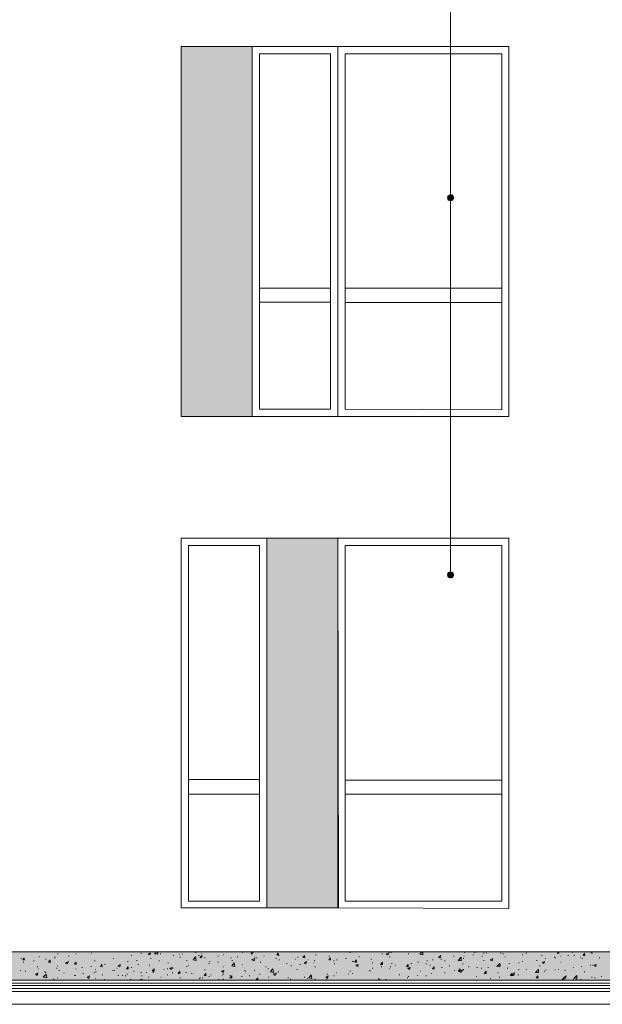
# Model space of a CAD drawing. Header units: millimetres. Extents: x -14047 to 49934, y -21523 to 14989.
# Tile 417 of 580: x 21476 to 21885, y 12448 to 13140. Entities that reach past the tile are written whole.
import ezdxf

# ---------------------------------------------------------------- set-up
doc = ezdxf.new("R2010")
doc.units = ezdxf.units.MM
doc.layers.add('C00-00-00', color=7, linetype='Continuous')
for name, color, linetype, true_color in [('C76-76-76', 7, 'Continuous', 0x767676), ('C98-98-98', 7, 'Continuous', 0x989898), ('C98-9E-A1', 7, 'Continuous', 0x989ea1), ('C9C-9C-9C', 7, 'Continuous', 0x9c9c9c)]:
    doc.layers.add(name, color=color, linetype=linetype, true_color=true_color)

msp = doc.modelspace()

# ---------------------------------------------------------------- hatches: boundary and pattern name
at = {"layer": 'C00-00-00'}
h = msp.add_hatch(color=256, dxfattribs=at)
h.dxf.hatch_style = 2
h.paths.add_polyline_path([(21777.014, 13015.831), (21780.824, 13015.831), (21776.591, 13015.831)])
h = msp.add_hatch(color=256, dxfattribs=at)
h.dxf.hatch_style = 2
h.paths.add_polyline_path([(21776.591, 13015.831), (21780.824, 13015.407), (21776.591, 13015.407)])
h = msp.add_hatch(color=256, dxfattribs=at)
h.dxf.hatch_style = 2
h.paths.add_polyline_path([(21776.591, 13015.831), (21780.824, 13015.831), (21780.824, 13015.407)])
h = msp.add_hatch(color=256, dxfattribs=at)
h.dxf.hatch_style = 2
h.paths.add_polyline_path([(21776.591, 13015.407), (21781.248, 13014.984), (21776.591, 13014.984)])
h = msp.add_hatch(color=256, dxfattribs=at)
h.dxf.hatch_style = 2
h.paths.add_polyline_path([(21776.591, 13015.407), (21781.248, 13015.407), (21781.248, 13014.984)])
h = msp.add_hatch(color=256, dxfattribs=at)
h.dxf.hatch_style = 2
h.paths.add_polyline_path([(21776.591, 13014.984), (21781.248, 13014.561), (21776.591, 13014.561)])
h = msp.add_hatch(color=256, dxfattribs=at)
h.dxf.hatch_style = 2
h.paths.add_polyline_path([(21776.591, 13014.984), (21781.248, 13014.984), (21781.248, 13014.561)])
h = msp.add_hatch(color=256, dxfattribs=at)
h.dxf.hatch_style = 2
h.paths.add_polyline_path([(21776.591, 13014.561), (21781.248, 13014.137), (21776.591, 13014.137)])
h = msp.add_hatch(color=256, dxfattribs=at)
h.dxf.hatch_style = 2
h.paths.add_polyline_path([(21776.591, 13014.561), (21781.248, 13014.561), (21781.248, 13014.137)])
h = msp.add_hatch(color=256, dxfattribs=at)
h.dxf.hatch_style = 2
h.paths.add_polyline_path([(21776.591, 13014.137), (21780.824, 13013.714), (21776.591, 13013.714)])
h = msp.add_hatch(color=256, dxfattribs=at)
h.dxf.hatch_style = 2
h.paths.add_polyline_path([(21776.591, 13014.137), (21781.248, 13014.137), (21780.824, 13013.714)])
h = msp.add_hatch(color=256, dxfattribs=at)
h.dxf.hatch_style = 2
h.paths.add_polyline_path([(21776.591, 13013.714), (21780.824, 13013.291), (21777.014, 13013.291)])
h = msp.add_hatch(color=256, dxfattribs=at)
h.dxf.hatch_style = 2
h.paths.add_polyline_path([(21776.591, 13013.714), (21780.824, 13013.714), (21780.824, 13013.291)])
h = msp.add_hatch(color=256, dxfattribs=at)
h.dxf.hatch_style = 2
h.paths.add_polyline_path([(21777.438, 13016.254), (21780.401, 13016.254), (21777.014, 13016.254)])
h = msp.add_hatch(color=256, dxfattribs=at)
h.dxf.hatch_style = 2
h.paths.add_polyline_path([(21777.014, 13016.254), (21780.824, 13015.831), (21777.014, 13015.831)])
h = msp.add_hatch(color=256, dxfattribs=at)
h.dxf.hatch_style = 2
h.paths.add_polyline_path([(21777.014, 13016.254), (21780.824, 13016.254), (21780.824, 13015.831)])
h = msp.add_hatch(color=256, dxfattribs=at)
h.dxf.hatch_style = 2
h.paths.add_polyline_path([(21777.014, 13013.291), (21780.401, 13012.867), (21777.014, 13012.867)])
h = msp.add_hatch(color=256, dxfattribs=at)
h.dxf.hatch_style = 2
h.paths.add_polyline_path([(21777.014, 13013.291), (21780.824, 13013.291), (21780.401, 13012.867)])
h = msp.add_hatch(color=256, dxfattribs=at)
h.dxf.hatch_style = 2
h.paths.add_polyline_path([(21777.014, 13012.867), (21780.401, 13012.867), (21777.438, 13012.867)])
h = msp.add_hatch(color=256, dxfattribs=at)
h.dxf.hatch_style = 2
h.paths.add_polyline_path([(21777.861, 13016.677), (21780.401, 13016.677), (21777.438, 13016.677)])
h = msp.add_hatch(color=256, dxfattribs=at)
h.dxf.hatch_style = 2
h.paths.add_polyline_path([(21777.438, 13016.677), (21780.401, 13016.254), (21777.438, 13016.254)])
h = msp.add_hatch(color=256, dxfattribs=at)
h.dxf.hatch_style = 2
h.paths.add_polyline_path([(21777.438, 13016.677), (21780.401, 13016.677), (21780.401, 13016.254)])
h = msp.add_hatch(color=256, dxfattribs=at)
h.dxf.hatch_style = 2
h.paths.add_polyline_path([(21777.438, 13012.867), (21779.978, 13012.444), (21777.861, 13012.444)])
h = msp.add_hatch(color=256, dxfattribs=at)
h.dxf.hatch_style = 2
h.paths.add_polyline_path([(21777.438, 13012.867), (21780.401, 13012.867), (21779.978, 13012.444)])
h = msp.add_hatch(color=256, dxfattribs=at)
h.dxf.hatch_style = 2
h.paths.add_polyline_path([(21778.284, 13016.677), (21779.978, 13016.677), (21777.861, 13016.677)])
h = msp.add_hatch(color=256, dxfattribs=at)
h.dxf.hatch_style = 2
h.paths.add_polyline_path([(21777.861, 13012.444), (21779.554, 13012.444), (21778.284, 13012.444)])
h = msp.add_hatch(color=256, dxfattribs=at)
h.dxf.hatch_style = 2
h.paths.add_polyline_path([(21777.861, 13012.444), (21779.978, 13012.444), (21779.554, 13012.444)])
h = msp.add_hatch(color=256, dxfattribs=at)
h.dxf.hatch_style = 2
h.paths.add_polyline_path([(21778.708, 13017.101), (21779.554, 13017.101), (21778.284, 13017.101)])
h = msp.add_hatch(color=256, dxfattribs=at)
h.dxf.hatch_style = 2
h.paths.add_polyline_path([(21778.284, 13017.101), (21779.554, 13016.677), (21778.284, 13016.677)])
h = msp.add_hatch(color=256, dxfattribs=at)
h.dxf.hatch_style = 2
h.paths.add_polyline_path([(21778.284, 13017.101), (21779.554, 13017.101), (21779.554, 13016.677)])
h = msp.add_hatch(color=256, dxfattribs=at)
h.dxf.hatch_style = 2
h.paths.add_polyline_path([(21778.284, 13012.444), (21779.131, 13012.444), (21778.708, 13012.444)])
h = msp.add_hatch(color=256, dxfattribs=at)
h.dxf.hatch_style = 2
h.paths.add_polyline_path([(21778.284, 13012.444), (21779.554, 13012.444), (21779.131, 13012.444)])
h = msp.add_hatch(color=256, dxfattribs=at)
h.dxf.hatch_style = 2
h.paths.add_polyline_path([(21777.014, 12750.824), (21780.824, 12750.401), (21776.591, 12750.401)])
h = msp.add_hatch(color=256, dxfattribs=at)
h.dxf.hatch_style = 2
h.paths.add_polyline_path([(21776.591, 12750.401), (21781.248, 12749.977), (21776.591, 12749.977)])
h = msp.add_hatch(color=256, dxfattribs=at)
h.dxf.hatch_style = 2
h.paths.add_polyline_path([(21776.591, 12750.401), (21780.824, 12750.401), (21781.248, 12749.977)])
h = msp.add_hatch(color=256, dxfattribs=at)
h.dxf.hatch_style = 2
h.paths.add_polyline_path([(21776.591, 12749.977), (21781.248, 12749.554), (21776.591, 12749.554)])
h = msp.add_hatch(color=256, dxfattribs=at)
h.dxf.hatch_style = 2
h.paths.add_polyline_path([(21776.591, 12749.977), (21781.248, 12749.977), (21781.248, 12749.554)])
h = msp.add_hatch(color=256, dxfattribs=at)
h.dxf.hatch_style = 2
h.paths.add_polyline_path([(21776.591, 12749.554), (21781.248, 12749.131), (21776.591, 12749.131)])
h = msp.add_hatch(color=256, dxfattribs=at)
h.dxf.hatch_style = 2
h.paths.add_polyline_path([(21776.591, 12749.554), (21781.248, 12749.554), (21781.248, 12749.131)])
h = msp.add_hatch(color=256, dxfattribs=at)
h.dxf.hatch_style = 2
h.paths.add_polyline_path([(21776.591, 12749.131), (21781.248, 12748.707), (21776.591, 12748.707)])
h = msp.add_hatch(color=256, dxfattribs=at)
h.dxf.hatch_style = 2
h.paths.add_polyline_path([(21776.591, 12749.131), (21781.248, 12749.131), (21781.248, 12748.707)])
h = msp.add_hatch(color=256, dxfattribs=at)
h.dxf.hatch_style = 2
h.paths.add_polyline_path([(21776.591, 12748.707), (21781.248, 12748.707), (21780.824, 12748.707)])
h = msp.add_hatch(color=256, dxfattribs=at)
h.dxf.hatch_style = 2
h.paths.add_polyline_path([(21776.591, 12748.707), (21780.824, 12748.284), (21776.591, 12748.284)])
h = msp.add_hatch(color=256, dxfattribs=at)
h.dxf.hatch_style = 2
h.paths.add_polyline_path([(21776.591, 12748.707), (21780.824, 12748.707), (21780.824, 12748.284)])
h = msp.add_hatch(color=256, dxfattribs=at)
h.dxf.hatch_style = 2
h.paths.add_polyline_path([(21776.591, 12748.284), (21780.824, 12748.284), (21777.014, 12748.284)])
h = msp.add_hatch(color=256, dxfattribs=at)
h.dxf.hatch_style = 2
h.paths.add_polyline_path([(21777.438, 12751.247), (21780.401, 12751.247), (21777.014, 12751.247)])
h = msp.add_hatch(color=256, dxfattribs=at)
h.dxf.hatch_style = 2
h.paths.add_polyline_path([(21777.014, 12751.247), (21780.824, 12750.824), (21777.014, 12750.824)])
h = msp.add_hatch(color=256, dxfattribs=at)
h.dxf.hatch_style = 2
h.paths.add_polyline_path([(21777.014, 12751.247), (21780.401, 12751.247), (21780.824, 12750.824)])
h = msp.add_hatch(color=256, dxfattribs=at)
h.dxf.hatch_style = 2
h.paths.add_polyline_path([(21777.014, 12750.824), (21780.824, 12750.824), (21780.824, 12750.401)])
h = msp.add_hatch(color=256, dxfattribs=at)
h.dxf.hatch_style = 2
h.paths.add_polyline_path([(21777.014, 12748.284), (21780.824, 12747.861), (21777.014, 12747.861)])
h = msp.add_hatch(color=256, dxfattribs=at)
h.dxf.hatch_style = 2
h.paths.add_polyline_path([(21777.014, 12748.284), (21780.824, 12748.284), (21780.824, 12747.861)])
h = msp.add_hatch(color=256, dxfattribs=at)
h.dxf.hatch_style = 2
h.paths.add_polyline_path([(21777.014, 12747.861), (21780.824, 12747.861), (21780.401, 12747.861)])
h = msp.add_hatch(color=256, dxfattribs=at)
h.dxf.hatch_style = 2
h.paths.add_polyline_path([(21777.014, 12747.861), (21780.401, 12747.861), (21777.438, 12747.861)])
h = msp.add_hatch(color=256, dxfattribs=at)
h.dxf.hatch_style = 2
h.paths.add_polyline_path([(21777.861, 12751.671), (21780.401, 12751.247), (21777.438, 12751.247)])
h = msp.add_hatch(color=256, dxfattribs=at)
h.dxf.hatch_style = 2
h.paths.add_polyline_path([(21777.438, 12747.861), (21780.401, 12747.437), (21777.438, 12747.437)])
h = msp.add_hatch(color=256, dxfattribs=at)
h.dxf.hatch_style = 2
h.paths.add_polyline_path([(21777.438, 12747.861), (21780.401, 12747.861), (21780.401, 12747.437)])
h = msp.add_hatch(color=256, dxfattribs=at)
h.dxf.hatch_style = 2
h.paths.add_polyline_path([(21777.438, 12747.437), (21779.978, 12747.437), (21777.861, 12747.437)])
h = msp.add_hatch(color=256, dxfattribs=at)
h.dxf.hatch_style = 2
h.paths.add_polyline_path([(21777.438, 12747.437), (21780.401, 12747.437), (21779.978, 12747.437)])
h = msp.add_hatch(color=256, dxfattribs=at)
h.dxf.hatch_style = 2
h.paths.add_polyline_path([(21778.284, 12751.671), (21779.978, 12751.671), (21777.861, 12751.671)])
h = msp.add_hatch(color=256, dxfattribs=at)
h.dxf.hatch_style = 2
h.paths.add_polyline_path([(21777.861, 12751.671), (21779.978, 12751.671), (21780.401, 12751.247)])
h = msp.add_hatch(color=256, dxfattribs=at)
h.dxf.hatch_style = 2
h.paths.add_polyline_path([(21777.861, 12747.437), (21779.554, 12747.437), (21778.284, 12747.437)])
h = msp.add_hatch(color=256, dxfattribs=at)
h.dxf.hatch_style = 2
h.paths.add_polyline_path([(21777.861, 12747.437), (21779.978, 12747.437), (21779.554, 12747.437)])
h = msp.add_hatch(color=256, dxfattribs=at)
h.dxf.hatch_style = 2
h.paths.add_polyline_path([(21778.708, 12751.671), (21779.554, 12751.671), (21778.284, 12751.671)])
h = msp.add_hatch(color=256, dxfattribs=at)
h.dxf.hatch_style = 2
h.paths.add_polyline_path([(21778.284, 12747.437), (21779.554, 12747.014), (21778.284, 12747.014)])
h = msp.add_hatch(color=256, dxfattribs=at)
h.dxf.hatch_style = 2
h.paths.add_polyline_path([(21778.284, 12747.437), (21779.554, 12747.437), (21779.554, 12747.014)])
h = msp.add_hatch(color=256, dxfattribs=at)
h.dxf.hatch_style = 2
h.paths.add_polyline_path([(21778.284, 12747.014), (21779.131, 12747.014), (21778.708, 12747.014)])
h = msp.add_hatch(color=256, dxfattribs=at)
h.dxf.hatch_style = 2
h.paths.add_polyline_path([(21778.284, 12747.014), (21779.554, 12747.014), (21779.131, 12747.014)])
at = {"layer": 'C98-9E-A1'}
h = msp.add_hatch(color=256, dxfattribs=at)
h.dxf.hatch_style = 2
h.paths.add_polyline_path([(21589.478, 13120.817), (21639.431, 12860.891), (21589.478, 12860.891)])
h = msp.add_hatch(color=256, dxfattribs=at)
h.dxf.hatch_style = 2
h.paths.add_polyline_path([(21589.478, 13120.817), (21639.431, 13120.817), (21639.431, 12860.891)])
h = msp.add_hatch(color=256, dxfattribs=at)
h.dxf.hatch_style = 2
h.paths.add_polyline_path([(21649.591, 12775.377), (21699.544, 12515.451), (21649.591, 12515.451)])
h = msp.add_hatch(color=256, dxfattribs=at)
h.dxf.hatch_style = 2
h.paths.add_polyline_path([(21649.591, 12775.377), (21699.544, 12775.377), (21699.544, 12515.451)])
at = {"layer": 'C9C-9C-9C'}
h = msp.add_hatch(color=256, dxfattribs=at)
h.dxf.hatch_style = 2
h.paths.add_polyline_path([(20584.484, 12484.547), (22216.434, 12464.651), (20584.484, 12464.651)])
h = msp.add_hatch(color=256, dxfattribs=at)
h.dxf.hatch_style = 2
h.paths.add_polyline_path([(20584.484, 12484.547), (22216.434, 12484.547), (22216.434, 12464.651)])

# ---------------------------------------------------------------- linework, layer by layer
at = {"layer": 'C00-00-00', "lineweight": 0}
for points in [[(21778.708, 13708.827), (21778.708, 12750.401)], [(21694.464, 12951.061), (21644.511, 12951.061)], [(21814.691, 12951.061), (21704.624, 12951.061)], [(21694.464, 12941.324), (21644.511, 12941.324)], [(21814.691, 12940.901), (21704.624, 12940.901)], [(21644.511, 12605.621), (21594.558, 12605.621)], [(21814.691, 12605.197), (21704.624, 12605.197)], [(21644.511, 12595.461), (21594.558, 12595.461)], [(21814.691, 12595.461), (21704.624, 12595.461)], [(23585.918, 12464.651), (19018.998, 12464.651)], [(23439.868, 12464.651), (19054.134, 12464.651)], [(23439.868, 12462.534), (19054.134, 12462.534)], [(23439.868, 12460.841), (19054.134, 12460.841)], [(23439.868, 12458.724), (19054.134, 12458.724)], [(23439.868, 12456.607), (19054.134, 12456.607)]]:
    msp.add_lwpolyline(points, dxfattribs=at)
for points in [[(21589.478, 13120.817), (21589.478, 12860.891), (21639.431, 12860.891), (21639.431, 13120.817)], [(21639.431, 13120.817), (21639.431, 12860.891), (21699.544, 12860.891), (21699.544, 13120.817)], [(21644.511, 13115.737), (21644.511, 12865.971), (21694.464, 12865.971), (21694.464, 13115.737)], [(21699.544, 13120.817), (21699.544, 12860.891), (21819.771, 12860.891), (21819.771, 13120.817)], [(21704.624, 13115.737), (21814.691, 13115.737), (21814.691, 12865.547), (21704.624, 12865.971)], [(21780.824, 13014.561), (21780.401, 13016.254), (21778.708, 13016.677), (21777.014, 13016.254), (21776.591, 13014.561), (21777.014, 13012.867), (21778.708, 13012.444), (21780.401, 13012.867)], [(21589.478, 12775.377), (21589.478, 12515.451), (21649.591, 12515.451), (21649.591, 12775.377)], [(21699.968, 12515.451), (21649.591, 12515.451), (21649.591, 12775.377), (21699.544, 12775.377)], [(21699.544, 12775.377), (21819.771, 12775.377), (21819.771, 12515.027), (21699.544, 12515.451)], [(21594.558, 12770.297), (21594.558, 12520.107), (21644.511, 12520.107), (21644.511, 12770.297)], [(21704.624, 12770.297), (21704.624, 12520.107), (21814.691, 12520.107), (21814.691, 12770.297)], [(21780.824, 12749.554), (21780.401, 12751.247), (21778.708, 12751.671), (21777.014, 12751.247), (21776.591, 12749.554), (21777.014, 12747.861), (21778.708, 12747.437), (21780.401, 12747.861)], [(20584.484, 12484.547), (20584.484, 12464.651), (22216.434, 12464.651), (22216.434, 12484.547)]]:
    msp.add_lwpolyline(points, close=True, dxfattribs=at)
at = {"layer": 'C76-76-76', "lineweight": 0}
msp.add_lwpolyline([(20584.484, 13611.884), (20584.484, 12447.717), (22216.434, 12447.717), (22216.434, 13611.884)], close=True, dxfattribs=at)
at = {"layer": 'C98-98-98', "lineweight": 0}
for points in [[(21530.634, 12484.547), (21531.058, 12484.547)], [(21531.058, 12484.547), (21531.481, 12484.547)], [(21532.751, 12484.547), (21533.174, 12484.547)], [(21547.568, 12484.547), (21547.991, 12484.547)], [(21570.851, 12483.277), (21572.121, 12484.547)], [(21572.968, 12482.854), (21572.544, 12484.547)], [(21638.584, 12483.701), (21639.008, 12484.547)], [(21639.854, 12483.701), (21639.854, 12484.547)], [(21697.004, 12484.547), (21697.428, 12484.547)], [(21697.851, 12484.547), (21698.274, 12484.547)], [(21698.274, 12484.547), (21698.698, 12484.547)], [(21757.118, 12482.854), (21758.811, 12484.547)], [(21759.234, 12482.431), (21759.234, 12484.547)], [(21761.774, 12484.547), (21762.198, 12484.547)], [(21853.638, 12483.701), (21854.061, 12484.547)], [(21854.908, 12483.701), (21854.908, 12484.547)], [(21865.491, 12484.547), (21865.914, 12484.547)], [(21865.491, 12484.547), (21865.914, 12484.547)], [(21476.871, 12479.891), (21477.294, 12479.891)], [(21478.141, 12479.044), (21478.988, 12480.314)], [(21478.141, 12479.044), (21479.411, 12479.044)], [(21479.411, 12479.044), (21478.988, 12480.314)], [(21485.761, 12478.197), (21486.184, 12478.197)], [(21489.571, 12481.161), (21489.994, 12481.161)], [(21494.228, 12479.467), (21494.651, 12479.467)], [(21496.344, 12477.351), (21497.191, 12479.044)], [(21497.614, 12477.351), (21497.191, 12479.044)], [(21500.578, 12480.737), (21501.001, 12480.737)], [(21500.578, 12480.314), (21501.001, 12480.314)], [(21502.694, 12483.277), (21503.118, 12483.277)], [(21508.198, 12476.927), (21510.314, 12477.774)], [(21509.468, 12476.081), (21510.314, 12477.774)], [(21510.314, 12481.584), (21510.738, 12481.584)], [(21515.394, 12483.277), (21515.818, 12483.277)], [(21526.401, 12483.701), (21526.824, 12483.701)], [(21528.518, 12478.197), (21528.941, 12478.197)], [(21541.641, 12479.891), (21542.064, 12479.891)], [(21551.801, 12477.774), (21552.224, 12477.774)], [(21554.341, 12482.007), (21554.764, 12482.007)], [(21558.151, 12478.621), (21558.574, 12478.621)], [(21561.114, 12483.701), (21561.538, 12483.701)], [(21566.194, 12483.277), (21567.888, 12483.701)], [(21566.194, 12483.277), (21567.464, 12482.431)], [(21567.464, 12482.431), (21567.888, 12483.701)], [(21567.464, 12483.701), (21567.888, 12483.701)], [(21567.888, 12479.891), (21568.311, 12479.891)], [(21570.851, 12483.277), (21572.968, 12482.854)], [(21573.814, 12478.197), (21574.238, 12478.197)], [(21574.661, 12483.277), (21575.084, 12483.277)], [(21583.974, 12482.007), (21584.398, 12482.007)], [(21588.208, 12482.854), (21588.631, 12482.854)], [(21588.631, 12480.737), (21589.054, 12480.737)], [(21590.324, 12482.854), (21590.748, 12482.854)], [(21593.288, 12478.621), (21593.711, 12478.621)], [(21597.944, 12479.044), (21599.638, 12481.161)], [(21597.944, 12479.044), (21600.061, 12478.621)], [(21599.638, 12484.124), (21600.061, 12484.124)], [(21600.061, 12478.621), (21599.638, 12481.161)], [(21601.754, 12482.007), (21602.178, 12482.007)], [(21602.601, 12481.161), (21604.294, 12482.007)], [(21602.601, 12481.161), (21603.871, 12480.314)], [(21603.448, 12483.277), (21603.871, 12483.277)], [(21603.871, 12480.314), (21604.294, 12482.007)], [(21605.988, 12480.314), (21606.411, 12480.314)], [(21609.374, 12477.774), (21609.798, 12477.774)], [(21615.301, 12481.584), (21615.724, 12481.584)], [(21619.111, 12482.431), (21619.534, 12482.431)], [(21624.191, 12480.314), (21624.614, 12480.314)], [(21625.038, 12478.621), (21625.461, 12478.621)], [(21628.848, 12481.161), (21629.271, 12481.161)], [(21632.234, 12484.124), (21632.658, 12484.124)], [(21638.584, 12483.701), (21639.854, 12483.701)], [(21639.008, 12482.854), (21639.431, 12482.854)], [(21639.008, 12479.044), (21641.124, 12479.891)], [(21639.431, 12479.044), (21640.701, 12478.197)], [(21640.701, 12478.197), (21641.124, 12479.891)], [(21641.124, 12480.737), (21641.548, 12480.737)], [(21642.394, 12480.314), (21642.818, 12480.314)], [(21647.474, 12481.584), (21647.898, 12481.584)], [(21655.941, 12479.891), (21656.364, 12479.891)], [(21656.788, 12482.431), (21657.634, 12483.701)], [(21656.788, 12482.431), (21658.058, 12482.007)], [(21657.211, 12482.854), (21657.634, 12482.854)], [(21658.058, 12482.007), (21657.634, 12483.701)], [(21658.058, 12479.044), (21658.481, 12479.044)], [(21669.488, 12479.467), (21669.911, 12479.467)], [(21671.181, 12480.737), (21671.604, 12480.737)], [(21674.991, 12480.737), (21676.261, 12482.007)], [(21674.991, 12480.737), (21676.261, 12480.314)], [(21676.261, 12480.314), (21675.838, 12482.007)], [(21675.838, 12476.927), (21677.531, 12477.774)], [(21677.108, 12476.081), (21677.531, 12477.774)], [(21678.378, 12479.044), (21678.801, 12479.044)], [(21683.034, 12478.621), (21683.458, 12478.621)], [(21683.881, 12482.431), (21684.304, 12482.431)], [(21693.194, 12481.584), (21693.618, 12481.584)], [(21693.194, 12479.044), (21694.464, 12480.314)], [(21693.194, 12479.044), (21694.464, 12479.044)], [(21694.464, 12479.044), (21694.041, 12480.314)], [(21696.581, 12478.197), (21697.004, 12478.197)], [(21698.698, 12479.044), (21699.121, 12479.044)], [(21705.048, 12479.891), (21705.471, 12479.891)], [(21708.011, 12484.124), (21708.434, 12484.124)], [(21709.704, 12477.774), (21710.128, 12477.774)], [(21710.128, 12477.774), (21710.551, 12477.774)], [(21711.398, 12477.351), (21712.668, 12479.044)], [(21712.668, 12477.351), (21712.244, 12479.044)], [(21714.361, 12481.161), (21714.784, 12481.161)], [(21722.828, 12479.467), (21723.251, 12479.467)], [(21730.448, 12483.277), (21730.871, 12483.277)], [(21733.411, 12483.277), (21735.528, 12483.701)], [(21733.411, 12483.277), (21734.681, 12482.431)], [(21734.681, 12482.431), (21735.528, 12484.124)], [(21735.951, 12481.161), (21736.374, 12481.161)], [(21736.798, 12484.124), (21737.221, 12484.124)], [(21749.074, 12483.277), (21749.498, 12483.277)], [(21757.118, 12482.854), (21759.234, 12482.431)], [(21762.198, 12478.197), (21762.621, 12478.197)], [(21766.008, 12479.044), (21766.431, 12479.044)], [(21770.241, 12481.161), (21771.934, 12482.007)], [(21770.241, 12481.161), (21771.511, 12480.314)], [(21771.511, 12480.314), (21771.934, 12482.007)], [(21771.934, 12479.467), (21772.358, 12479.467)], [(21774.474, 12478.197), (21774.898, 12478.197)], [(21780.824, 12481.584), (21781.248, 12481.584)], [(21784.211, 12478.621), (21786.328, 12480.737)], [(21784.211, 12478.621), (21786.328, 12478.197)], [(21786.328, 12478.197), (21786.328, 12480.737)], [(21787.598, 12479.891), (21788.021, 12479.891)], [(21788.021, 12481.584), (21788.444, 12481.584)], [(21788.444, 12484.124), (21788.868, 12484.124)], [(21794.371, 12482.431), (21794.794, 12482.431)], [(21795.641, 12484.124), (21796.064, 12484.124)], [(21800.721, 12481.584), (21801.144, 12481.584)], [(21801.991, 12483.701), (21802.414, 12483.701)], [(21801.991, 12478.621), (21802.414, 12478.621)], [(21803.684, 12483.701), (21804.108, 12483.701)], [(21806.648, 12479.044), (21808.341, 12479.891)], [(21806.648, 12479.044), (21807.918, 12478.197)], [(21807.918, 12478.197), (21808.341, 12479.891)], [(21813.844, 12483.701), (21814.268, 12483.701)], [(21815.538, 12483.277), (21815.961, 12483.277)], [(21816.808, 12481.161), (21817.231, 12481.161)], [(21829.084, 12482.431), (21829.508, 12482.431)], [(21829.084, 12477.774), (21829.508, 12477.774)], [(21831.624, 12483.701), (21832.048, 12483.701)], [(21839.244, 12478.621), (21839.668, 12478.621)], [(21842.631, 12482.007), (21843.054, 12482.007)], [(21843.054, 12476.927), (21844.748, 12477.774)], [(21844.324, 12476.504), (21844.748, 12477.774)], [(21845.171, 12479.891), (21845.594, 12479.891)], [(21851.521, 12480.737), (21851.944, 12480.737)], [(21852.368, 12480.314), (21852.791, 12480.314)], [(21853.638, 12483.701), (21854.908, 12483.701)], [(21856.178, 12481.584), (21856.601, 12481.584)], [(21861.258, 12482.007), (21861.681, 12482.007)], [(21864.221, 12484.124), (21864.644, 12484.124)], [(21865.491, 12482.007), (21865.914, 12482.007)], [(21869.724, 12480.737), (21870.148, 12480.737)], [(21870.994, 12479.891), (21871.418, 12479.891)], [(21871.841, 12482.007), (21873.111, 12483.701)], [(21871.841, 12482.007), (21873.111, 12482.007)], [(21873.111, 12482.007), (21872.688, 12483.701)], [(21877.344, 12484.124), (21877.768, 12484.124)], [(21877.768, 12483.701), (21878.191, 12483.701)], [(21878.191, 12483.701), (21878.614, 12483.701)], [(21883.271, 12480.314), (21883.694, 12480.314)], [(21476.448, 12471.424), (21476.871, 12471.424)], [(21478.564, 12477.351), (21478.988, 12477.351)], [(21479.834, 12471.001), (21480.258, 12471.001)], [(21488.301, 12473.964), (21488.724, 12473.964)], [(21489.148, 12472.694), (21489.571, 12472.694)], [(21493.381, 12470.577), (21493.804, 12470.577)], [(21496.344, 12477.351), (21497.614, 12477.351)], [(21501.848, 12473.117), (21502.271, 12473.117)], [(21502.271, 12474.811), (21502.694, 12474.811)], [(21503.541, 12471.424), (21503.964, 12471.424)], [(21508.198, 12476.927), (21509.468, 12476.081)], [(21514.548, 12476.081), (21515.818, 12477.351)], [(21514.548, 12476.081), (21515.818, 12475.657)], [(21515.818, 12475.657), (21515.394, 12477.351)], [(21515.394, 12476.504), (21515.818, 12476.504)], [(21515.394, 12472.694), (21515.818, 12472.694)], [(21519.628, 12473.541), (21520.051, 12473.541)], [(21525.978, 12474.387), (21526.401, 12474.387)], [(21528.941, 12472.271), (21529.364, 12472.271)], [(21529.364, 12470.577), (21529.788, 12470.577)], [(21532.751, 12474.387), (21534.021, 12475.657)], [(21532.751, 12474.387), (21534.021, 12473.964)], [(21534.021, 12473.964), (21533.598, 12475.657)], [(21535.714, 12475.657), (21536.138, 12475.657)], [(21541.218, 12471.424), (21541.641, 12471.424)], [(21542.488, 12471.424), (21542.911, 12471.424)], [(21544.181, 12473.117), (21544.604, 12473.117)], [(21545.028, 12474.811), (21546.721, 12475.657)], [(21545.028, 12474.811), (21546.298, 12473.964)], [(21546.298, 12473.964), (21546.721, 12475.657)], [(21550.954, 12472.694), (21552.224, 12473.964)], [(21550.954, 12472.694), (21552.224, 12472.694)], [(21552.224, 12472.694), (21552.224, 12473.964)], [(21554.341, 12473.541), (21554.764, 12473.541)], [(21556.034, 12471.001), (21556.458, 12471.001)], [(21558.998, 12475.657), (21559.421, 12475.657)], [(21567.041, 12475.234), (21567.464, 12475.234)], [(21569.158, 12471.001), (21570.428, 12472.694)], [(21569.158, 12471.001), (21570.428, 12471.001)], [(21570.428, 12471.001), (21570.428, 12472.694)], [(21577.201, 12472.271), (21577.624, 12472.271)], [(21579.741, 12472.694), (21580.164, 12472.694)], [(21580.164, 12476.927), (21580.588, 12476.927)], [(21581.434, 12473.117), (21583.128, 12473.541)], [(21581.434, 12473.117), (21582.704, 12472.271)], [(21582.704, 12472.271), (21583.128, 12473.541)], [(21583.551, 12473.117), (21583.974, 12473.117)], [(21587.361, 12469.307), (21588.631, 12471.001)], [(21588.631, 12469.307), (21588.631, 12471.001)], [(21593.288, 12474.387), (21593.711, 12474.387)], [(21594.558, 12475.234), (21594.981, 12475.234)], [(21605.988, 12471.847), (21606.411, 12471.847)], [(21608.951, 12476.504), (21609.374, 12476.504)], [(21615.301, 12477.351), (21615.724, 12477.351)], [(21617.841, 12471.001), (21619.534, 12471.424)], [(21617.841, 12471.001), (21619.111, 12470.154)], [(21619.111, 12473.964), (21619.534, 12473.964)], [(21619.111, 12470.154), (21619.534, 12471.424)], [(21625.038, 12474.811), (21626.731, 12476.927)], [(21625.038, 12474.811), (21627.154, 12474.387)], [(21627.154, 12474.387), (21626.731, 12476.927)], [(21632.234, 12475.657), (21632.658, 12475.657)], [(21633.928, 12471.424), (21634.351, 12471.424)], [(21634.351, 12470.577), (21634.774, 12470.577)], [(21640.701, 12471.424), (21641.124, 12471.424)], [(21644.934, 12477.351), (21645.358, 12477.351)], [(21648.744, 12473.964), (21649.168, 12473.964)], [(21650.438, 12472.694), (21650.861, 12472.694)], [(21652.131, 12470.577), (21653.824, 12472.694)], [(21652.131, 12470.577), (21654.248, 12470.154)], [(21654.248, 12470.154), (21653.824, 12472.694)], [(21657.634, 12470.577), (21658.058, 12470.577)], [(21663.561, 12476.504), (21663.984, 12476.504)], [(21666.524, 12474.811), (21666.948, 12474.811)], [(21670.758, 12472.271), (21671.181, 12472.271)], [(21672.874, 12475.657), (21673.298, 12475.657)], [(21675.838, 12476.927), (21677.108, 12476.081)], [(21682.611, 12476.927), (21683.034, 12476.927)], [(21683.458, 12473.964), (21683.881, 12473.964)], [(21697.004, 12476.081), (21697.428, 12476.081)], [(21708.011, 12471.001), (21708.434, 12471.001)], [(21711.398, 12477.351), (21712.668, 12477.351)], [(21712.244, 12475.234), (21713.938, 12475.657)], [(21712.244, 12475.234), (21713.514, 12474.387)], [(21713.514, 12474.387), (21713.938, 12475.657)], [(21721.558, 12471.424), (21721.981, 12471.424)], [(21722.404, 12471.001), (21722.828, 12471.001)], [(21723.674, 12476.927), (21724.098, 12476.927)], [(21723.674, 12473.117), (21724.098, 12473.117)], [(21729.601, 12475.657), (21730.871, 12477.351)], [(21729.601, 12475.657), (21730.871, 12475.657)], [(21730.024, 12473.964), (21730.448, 12473.964)], [(21730.871, 12475.657), (21730.871, 12477.351)], [(21735.528, 12472.694), (21735.951, 12472.694)], [(21736.374, 12473.964), (21736.798, 12473.964)], [(21737.221, 12476.504), (21737.644, 12476.504)], [(21739.761, 12475.234), (21740.184, 12475.234)], [(21747.804, 12474.387), (21749.074, 12475.657)], [(21747.804, 12474.387), (21749.074, 12473.964)], [(21748.651, 12474.811), (21749.074, 12474.811)], [(21748.651, 12473.117), (21750.344, 12473.541)], [(21748.651, 12473.117), (21749.921, 12472.271)], [(21749.074, 12473.964), (21749.074, 12475.657)], [(21749.921, 12472.271), (21750.344, 12473.541)], [(21750.768, 12476.081), (21751.191, 12476.081)], [(21751.191, 12476.504), (21751.614, 12476.504)], [(21755.848, 12477.351), (21756.271, 12477.351)], [(21757.541, 12471.001), (21757.964, 12471.001)], [(21761.351, 12476.081), (21761.774, 12476.081)], [(21764.314, 12475.234), (21764.738, 12475.234)], [(21766.008, 12472.694), (21767.278, 12473.964)], [(21766.008, 12472.694), (21767.278, 12472.694)], [(21767.278, 12472.694), (21767.278, 12473.964)], [(21772.358, 12473.541), (21772.781, 12473.541)], [(21777.861, 12474.811), (21778.284, 12474.811)], [(21781.248, 12471.424), (21781.671, 12471.424)], [(21784.211, 12471.001), (21785.481, 12472.694)], [(21784.211, 12471.001), (21785.481, 12471.001)], [(21785.058, 12471.001), (21787.174, 12471.847)], [(21785.058, 12471.001), (21786.328, 12470.154)], [(21785.481, 12471.001), (21785.481, 12472.694)], [(21786.328, 12470.154), (21787.174, 12471.847)], [(21787.174, 12476.081), (21787.598, 12476.081)], [(21787.174, 12471.424), (21787.598, 12471.424)], [(21787.598, 12472.271), (21788.021, 12472.271)], [(21791.408, 12473.964), (21791.831, 12473.964)], [(21797.334, 12473.541), (21797.758, 12473.541)], [(21800.298, 12473.117), (21800.721, 12473.117)], [(21802.414, 12469.307), (21803.684, 12471.001)], [(21803.684, 12469.307), (21803.684, 12471.001)], [(21804.954, 12473.541), (21805.378, 12473.541)], [(21811.304, 12474.387), (21813.421, 12476.504)], [(21811.304, 12474.387), (21813.421, 12473.964)], [(21813.421, 12473.964), (21813.421, 12476.504)], [(21813.421, 12475.657), (21813.844, 12475.657)], [(21813.421, 12475.234), (21813.844, 12475.234)], [(21818.501, 12473.117), (21818.924, 12473.117)], [(21819.771, 12476.504), (21820.194, 12476.504)], [(21826.544, 12476.927), (21826.968, 12476.927)], [(21826.544, 12472.271), (21826.968, 12472.271)], [(21832.048, 12472.271), (21832.471, 12472.271)], [(21838.398, 12470.154), (21840.514, 12472.271)], [(21840.514, 12469.731), (21840.514, 12472.271)], [(21841.361, 12474.811), (21841.784, 12474.811)], [(21843.054, 12477.351), (21844.324, 12476.504)], [(21844.748, 12471.001), (21845.171, 12471.001)], [(21845.594, 12471.847), (21846.018, 12471.847)], [(21851.944, 12471.847), (21852.368, 12471.847)], [(21854.484, 12472.271), (21854.908, 12472.271)], [(21856.178, 12477.351), (21856.601, 12477.351)], [(21859.141, 12471.424), (21859.564, 12471.424)], [(21865.068, 12473.541), (21865.491, 12473.541)], [(21870.571, 12474.387), (21870.994, 12474.387)], [(21872.688, 12470.577), (21873.111, 12470.577)], [(21876.921, 12475.234), (21877.344, 12475.234)], [(21878.191, 12475.234), (21878.614, 12475.234)], [(21879.461, 12475.234), (21881.154, 12475.657)], [(21879.461, 12475.234), (21880.731, 12474.387)], [(21880.731, 12474.387), (21881.154, 12475.657)], [(21487.031, 12468.884), (21488.724, 12469.307)], [(21487.031, 12468.884), (21488.301, 12468.037)], [(21487.878, 12469.307), (21488.301, 12469.307)], [(21488.301, 12468.037), (21488.724, 12469.731)], [(21492.534, 12466.767), (21494.651, 12468.884)], [(21492.534, 12466.767), (21495.074, 12466.344)], [(21494.228, 12470.154), (21494.651, 12470.154)], [(21495.074, 12466.344), (21494.651, 12468.884)], [(21499.731, 12465.497), (21500.154, 12465.497)], [(21502.271, 12466.344), (21502.694, 12466.344)], [(21506.928, 12469.731), (21507.351, 12469.731)], [(21514.548, 12468.037), (21514.971, 12468.037)], [(21514.971, 12468.037), (21515.394, 12468.037)], [(21520.474, 12469.307), (21520.898, 12469.307)], [(21523.438, 12466.767), (21525.131, 12467.614)], [(21523.438, 12466.767), (21524.708, 12465.921)], [(21524.708, 12465.921), (21525.131, 12467.614)], [(21528.094, 12469.731), (21528.518, 12469.731)], [(21528.941, 12465.921), (21529.364, 12465.921)], [(21534.021, 12468.461), (21534.444, 12468.461)], [(21535.291, 12465.074), (21535.714, 12465.074)], [(21545.028, 12468.037), (21545.451, 12468.037)], [(21547.991, 12468.037), (21548.414, 12468.037)], [(21550.108, 12467.614), (21550.531, 12467.614)], [(21551.378, 12468.884), (21551.801, 12468.884)], [(21553.918, 12465.074), (21554.341, 12465.074)], [(21559.844, 12464.651), (21561.961, 12465.497)], [(21559.844, 12464.651), (21560.268, 12464.651)], [(21561.114, 12470.154), (21561.538, 12470.154)], [(21561.538, 12467.614), (21561.961, 12467.614)], [(21561.538, 12464.651), (21561.961, 12465.497)], [(21564.924, 12470.154), (21565.348, 12470.154)], [(21566.618, 12466.767), (21567.041, 12466.767)], [(21569.581, 12470.154), (21570.004, 12470.154)], [(21575.084, 12466.767), (21575.508, 12466.767)], [(21579.741, 12468.461), (21580.164, 12468.461)], [(21583.128, 12469.731), (21583.551, 12469.731)], [(21587.361, 12469.307), (21588.631, 12469.307)], [(21588.631, 12466.344), (21589.054, 12466.344)], [(21592.864, 12470.154), (21593.288, 12470.154)], [(21596.674, 12469.307), (21597.098, 12469.307)], [(21602.178, 12465.921), (21602.601, 12465.921)], [(21602.601, 12466.344), (21603.024, 12466.344)], [(21604.294, 12466.344), (21604.718, 12466.344)], [(21605.564, 12468.037), (21606.834, 12469.307)], [(21605.564, 12468.037), (21606.834, 12467.614)], [(21606.834, 12467.614), (21606.834, 12469.307)], [(21608.951, 12467.191), (21609.374, 12467.191)], [(21610.221, 12468.461), (21610.644, 12468.461)], [(21615.724, 12465.074), (21616.148, 12465.074)], [(21618.264, 12468.461), (21618.688, 12468.461)], [(21618.688, 12465.497), (21619.111, 12465.497)], [(21619.111, 12468.884), (21619.534, 12468.884)], [(21623.768, 12468.037), (21624.191, 12468.037)], [(21623.768, 12466.344), (21625.038, 12467.614)], [(21623.768, 12466.344), (21625.038, 12466.344)], [(21625.038, 12466.344), (21625.038, 12467.614)], [(21631.811, 12467.191), (21632.234, 12467.191)], [(21637.314, 12467.614), (21637.738, 12467.614)], [(21641.971, 12464.651), (21643.241, 12466.344)], [(21643.241, 12464.651), (21643.241, 12466.344)], [(21644.511, 12468.884), (21644.934, 12468.884)], [(21650.861, 12466.767), (21651.284, 12466.767)], [(21654.248, 12468.884), (21656.364, 12469.731)], [(21654.248, 12468.884), (21655.518, 12468.037)], [(21655.518, 12468.037), (21656.364, 12469.731)], [(21659.751, 12464.651), (21660.174, 12464.651)], [(21664.408, 12466.344), (21664.831, 12466.344)], [(21666.101, 12465.497), (21666.524, 12465.497)], [(21675.838, 12466.767), (21676.261, 12466.767)], [(21677.954, 12465.921), (21678.378, 12465.921)], [(21679.224, 12466.344), (21680.918, 12468.461)], [(21679.224, 12466.344), (21681.341, 12465.921)], [(21681.341, 12465.921), (21680.918, 12468.461)], [(21683.458, 12465.497), (21683.881, 12465.497)], [(21691.078, 12466.767), (21692.771, 12467.614)], [(21691.078, 12466.767), (21692.348, 12465.921)], [(21691.501, 12465.074), (21691.924, 12465.074)], [(21691.924, 12468.884), (21692.348, 12468.884)], [(21691.924, 12466.344), (21692.348, 12466.344)], [(21692.348, 12465.921), (21692.771, 12467.614)], [(21696.581, 12467.614), (21697.004, 12467.614)], [(21698.274, 12469.731), (21698.698, 12469.731)], [(21706.741, 12468.884), (21707.164, 12468.884)], [(21709.704, 12469.307), (21710.128, 12469.307)], [(21727.484, 12464.651), (21729.178, 12465.497)], [(21727.484, 12464.651), (21727.908, 12464.651)], [(21727.908, 12465.921), (21728.331, 12465.921)], [(21728.754, 12464.651), (21729.178, 12465.497)], [(21732.988, 12465.074), (21733.411, 12465.074)], [(21742.724, 12468.461), (21743.148, 12468.461)], [(21748.228, 12466.344), (21748.651, 12466.344)], [(21749.074, 12467.191), (21749.498, 12467.191)], [(21755.424, 12468.037), (21755.848, 12468.037)], [(21761.351, 12467.614), (21761.774, 12467.614)], [(21765.161, 12469.307), (21765.584, 12469.307)], [(21774.474, 12469.731), (21774.898, 12469.731)], [(21796.911, 12467.191), (21797.334, 12467.191)], [(21802.414, 12469.307), (21803.684, 12469.307)], [(21806.648, 12465.921), (21807.071, 12465.921)], [(21811.728, 12469.731), (21812.151, 12469.731)], [(21812.998, 12466.767), (21813.421, 12466.767)], [(21812.998, 12466.767), (21813.421, 12466.767)], [(21820.618, 12468.037), (21821.888, 12469.307)], [(21820.618, 12468.037), (21821.888, 12467.614)], [(21821.888, 12468.884), (21823.581, 12469.731)], [(21821.888, 12467.614), (21821.888, 12469.307)], [(21821.888, 12468.884), (21823.158, 12468.037)], [(21822.311, 12468.037), (21822.734, 12468.037)], [(21823.158, 12468.037), (21823.581, 12469.731)], [(21826.121, 12468.461), (21826.544, 12468.461)], [(21838.398, 12470.154), (21840.514, 12469.731)], [(21838.398, 12470.154), (21838.821, 12470.154)], [(21838.821, 12470.154), (21839.244, 12470.154)], [(21838.821, 12466.344), (21840.091, 12467.614)], [(21838.821, 12466.344), (21840.514, 12466.344)], [(21840.091, 12466.344), (21840.091, 12467.614)], [(21857.024, 12464.651), (21858.294, 12466.344)], [(21858.294, 12466.767), (21859.988, 12467.614)], [(21858.294, 12466.767), (21859.564, 12465.921)], [(21858.294, 12464.651), (21858.294, 12466.344)], [(21859.564, 12465.921), (21859.988, 12467.614)], [(21865.068, 12465.074), (21865.491, 12465.074)], [(21865.491, 12465.921), (21867.608, 12468.037)], [(21865.491, 12465.921), (21867.608, 12465.497)], [(21867.608, 12465.497), (21867.608, 12468.037)], [(21869.724, 12464.651), (21870.148, 12464.651)], [(21870.148, 12465.074), (21870.571, 12465.074)], [(21877.768, 12466.767), (21878.191, 12466.767)], [(21879.884, 12466.344), (21880.308, 12466.344)], [(21884.541, 12467.191), (21884.964, 12467.191)]]:
    msp.add_lwpolyline(points, dxfattribs=at)

doc.saveas('drawing.dxf')
